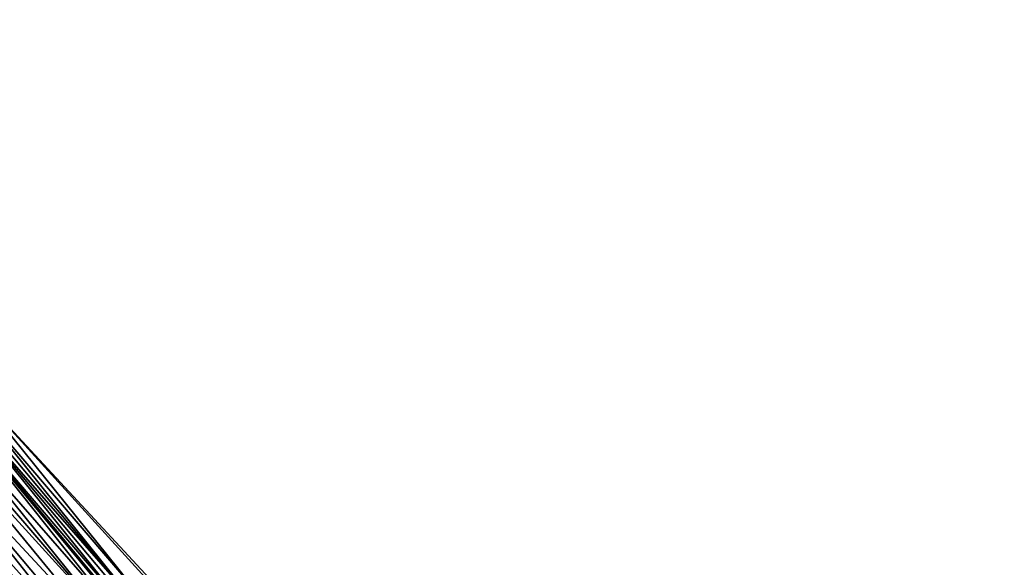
# Model space of a CAD drawing. Header units: feet. Extents: x 2004186 to 2014793, y 836912 to 864902.
# Tile 436 of 656: x 2008342 to 2008415, y 850887 to 850928. Entities that reach past the tile are written whole.
import ezdxf

# ---------------------------------------------------------------- set-up
doc = ezdxf.new("R2010")
doc.units = ezdxf.units.FT
doc.header["$LTSCALE"] = 100
doc.header["$MEASUREMENT"] = 0
doc.layers.add('EP_Travel Lane', color=5, linetype='Continuous', lineweight=40)
doc.layers.add('I-77 SB_MM21-27-Surface-Border', color=7, linetype='Continuous')
doc.layers.add('I-77 SB_MM21-27-Surface-TIN', color=7, linetype='Continuous')

msp = doc.modelspace()

# ---------------------------------------------------------------- linework, layer by layer
at = {"layer": 'EP_Travel Lane'}
msp.add_polyline3d([(2008568.119, 850623.735, 429.142), (2008555.294, 850639.082, 429.204), (2008542.47, 850654.429, 429.28), (2008529.645, 850669.776, 429.364), (2008516.753, 850685.056, 429.428), (2008503.829, 850700.319, 429.479), (2008490.904, 850715.582, 429.521), (2008477.979, 850730.845, 429.57), (2008473.454, 850736.19, 429.616), (2008465.086, 850746.137, 429.657), (2008452.212, 850761.442, 429.789), (2008439.338, 850776.747, 429.902), (2008426.464, 850792.052, 429.945), (2008413.589, 850807.357, 429.981), (2008400.715, 850822.663, 430.027), (2008387.84, 850837.968, 430.134), (2008374.966, 850853.273, 430.217), (2008362.095, 850868.574, 430.306), (2008349.221, 850883.88, 430.372), (2008336.347, 850899.185, 430.467), (2008323.473, 850914.49, 430.585), (2008310.598, 850929.795, 430.681)], dxfattribs=at)
at = {"layer": 'I-77 SB_MM21-27-Surface-Border', "color": 3, "linetype": 'ByBlock', "lineweight": -2}
msp.add_polyline3d([(2008313.265, 850932.04, 430.446), (2008325.681, 850916.348, 430.418), (2008337.943, 850900.528, 430.356), (2008351.582, 850885.867, 430.153), (2008364.15, 850870.304, 430.122), (2008377.328, 850855.262, 430.016), (2008389.749, 850839.575, 429.997), (2008402.63, 850824.275, 429.902), (2008415.51, 850808.975, 429.835), (2008428.849, 850794.061, 429.765), (2008441.271, 850778.375, 429.767), (2008453.845, 850762.817, 429.707), (2008467.184, 850747.904, 429.497), (2008475.555, 850737.96, 429.45), (2008479.759, 850732.343, 429.449), (2008491.26, 850715.881, 429.515), (2008505.667, 850701.866, 429.434), (2008516.843, 850685.132, 429.427), (2008530.044, 850670.112, 429.362), (2008542.885, 850654.779, 429.279), (2008555.722, 850639.443, 429.198), (2008568.178, 850623.785, 429.141)], dxfattribs=at)
at = {"layer": 'I-77 SB_MM21-27-Surface-TIN', "color": 128, "linetype": 'ByBlock', "lineweight": -2}
for points in [[(2008337.484, 850900.142, 430.4), (2008337.178, 850899.884, 430.424), (2008350.052, 850884.579, 430.317)], [(2008337.943, 850900.528, 430.356), (2008337.484, 850900.142, 430.4), (2008350.511, 850884.965, 430.27)], [(2008337.484, 850900.142, 430.4), (2008350.052, 850884.579, 430.317), (2008350.511, 850884.965, 430.27)], [(2008337.943, 850900.528, 430.356), (2008351.429, 850885.738, 430.171), (2008351.582, 850885.867, 430.153)], [(2008337.943, 850900.528, 430.356), (2008350.511, 850884.965, 430.27), (2008351.429, 850885.738, 430.171)], [(2008336.871, 850899.626, 430.442), (2008336.412, 850899.24, 430.464), (2008349.44, 850884.064, 430.362)], [(2008337.178, 850899.884, 430.424), (2008336.871, 850899.626, 430.442), (2008350.052, 850884.579, 430.317)], [(2008336.871, 850899.626, 430.442), (2008349.746, 850884.321, 430.342), (2008350.052, 850884.579, 430.317)], [(2008336.871, 850899.626, 430.442), (2008349.44, 850884.064, 430.362), (2008349.746, 850884.321, 430.342)], [(2008335.647, 850898.596, 430.503), (2008335.188, 850898.21, 430.521), (2008348.215, 850883.034, 430.393)], [(2008335.647, 850898.596, 430.503), (2008348.827, 850883.549, 430.385), (2008336.347, 850899.185, 430.467)], [(2008335.647, 850898.596, 430.503), (2008348.215, 850883.034, 430.393), (2008348.827, 850883.549, 430.385)], [(2008336.412, 850899.24, 430.464), (2008336.347, 850899.185, 430.467), (2008349.221, 850883.88, 430.372)], [(2008349.133, 850883.806, 430.376), (2008349.221, 850883.88, 430.372), (2008336.347, 850899.185, 430.467)], [(2008349.133, 850883.806, 430.376), (2008336.347, 850899.185, 430.467), (2008348.827, 850883.549, 430.385)], [(2008336.412, 850899.24, 430.464), (2008349.221, 850883.88, 430.372), (2008349.44, 850884.064, 430.362)], [(2008335.188, 850898.21, 430.521), (2008334.729, 850897.824, 430.53), (2008348.215, 850883.034, 430.393)], [(2008334.729, 850897.824, 430.53), (2008333.811, 850897.051, 430.54), (2008347.45, 850882.39, 430.411)], [(2008334.729, 850897.824, 430.53), (2008347.45, 850882.39, 430.411), (2008348.215, 850883.034, 430.393)], [(2008333.811, 850897.051, 430.54), (2008332.892, 850896.279, 430.556), (2008346.226, 850881.36, 430.429)], [(2008333.811, 850897.051, 430.54), (2008346.685, 850881.746, 430.42), (2008347.45, 850882.39, 430.411)], [(2008333.811, 850897.051, 430.54), (2008346.226, 850881.36, 430.429), (2008346.685, 850881.746, 430.42)], [(2008332.892, 850896.279, 430.556), (2008331.056, 850894.734, 430.599), (2008345.001, 850880.33, 430.446)], [(2008332.892, 850896.279, 430.556), (2008345.613, 850880.845, 430.443), (2008346.226, 850881.36, 430.429)], [(2008332.892, 850896.279, 430.556), (2008345.001, 850880.33, 430.446), (2008345.613, 850880.845, 430.443)], [(2008331.056, 850894.734, 430.599), (2008329.066, 850893.06, 430.636), (2008342.246, 850878.012, 430.483)], [(2008331.056, 850894.734, 430.599), (2008344.389, 850879.815, 430.45), (2008345.001, 850880.33, 430.446)], [(2008331.056, 850894.734, 430.599), (2008342.246, 850878.012, 430.483), (2008344.389, 850879.815, 430.45)], [(2008329.066, 850893.06, 430.636), (2008341.022, 850876.982, 430.519), (2008342.246, 850878.012, 430.483)]]:
    msp.add_3dface(points, dxfattribs=at)

doc.saveas('drawing.dxf')
